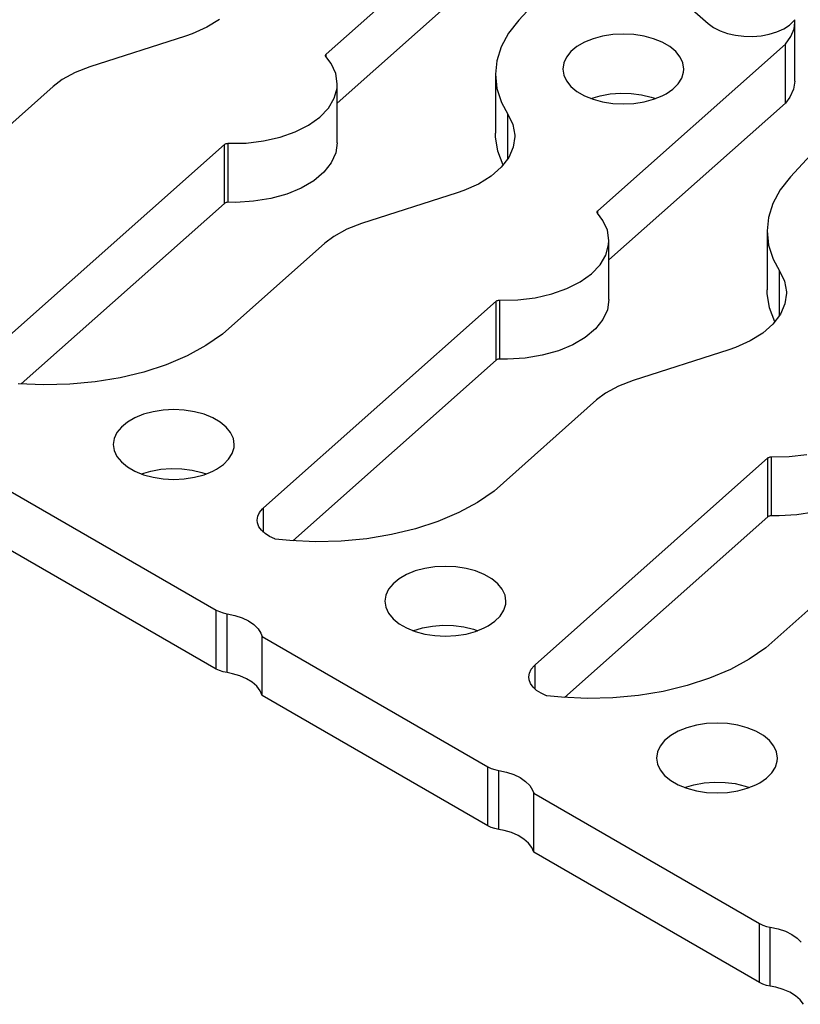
# Model space of a CAD drawing. Header units: inches. Extents: x 3 to 289, y 4 to 291.
# Tile 544 of 634: x 179.96 to 181.99, y 134.48 to 137.04. Entities that reach past the tile are written whole.
import ezdxf

# ---------------------------------------------------------------- set-up
doc = ezdxf.new("R2010")
doc.units = ezdxf.units.IN
doc.header["$LTSCALE"] = 0.5
doc.header["$MEASUREMENT"] = 0
doc.layers.add('DBU', color=7, linetype='Continuous')

msp = doc.modelspace()

# ---------------------------------------------------------------- linework, layer by layer
at = {"layer": 'DBU', "color": 30, "linetype": 'Continuous'}
for p, q in [((180.76, 136.9515), (181.2485, 137.3858)), ((181.4742, 137.2709), (181.2615, 137.0401)), ((180.7891, 136.8239), (181.2485, 137.2323)), ((181.5217, 137.2366), (181.7549, 137.0311)), ((180.4824, 137.0417), (180.4497, 137.0213)), ((181.2615, 137.0401), (181.2349, 137.0062)), ((181.7549, 137.0311), (181.7688, 137.0209)), ((181.9512, 137.0176), (181.9661, 137.0273)), ((181.9661, 137.0273), (181.978, 137.0383)), ((181.978, 137.0383), (181.9799, 137.0406)), ((181.9781, 137.0176), (181.9801, 137.0345)), ((181.9801, 137.0345), (181.9799, 137.0406)), ((181.9801, 136.881), (181.9801, 137.0345)), ((180.3942, 136.9982), (180.145, 136.9185)), ((180.4115, 137.0043), (180.3942, 136.9982)), ((180.4497, 137.0213), (180.4115, 137.0043)), ((181.2349, 137.0062), (181.2157, 136.9707)), ((181.4799, 136.9982), (181.455, 136.9915)), ((181.5064, 137.0023), (181.4799, 136.9982)), ((181.5337, 137.0036), (181.5064, 137.0023)), ((181.5611, 137.0023), (181.5337, 137.0036)), ((181.5876, 136.9982), (181.5611, 137.0023)), ((181.6125, 136.9915), (181.5876, 136.9982)), ((181.7688, 137.0209), (181.7856, 137.0122)), ((181.7856, 137.0122), (181.8047, 137.0054)), ((181.8047, 137.0054), (181.8256, 137.0006)), ((181.8256, 137.0006), (181.8476, 136.9979)), ((181.8476, 136.9979), (181.8701, 136.9975)), ((181.8701, 136.9975), (181.8923, 136.9994)), ((181.8923, 136.9994), (181.9137, 137.0034)), ((181.9137, 137.0034), (181.9335, 137.0096)), ((181.9335, 137.0096), (181.9512, 137.0176)), ((181.9556, 136.9776), (181.9699, 136.997)), ((181.9699, 136.997), (181.9781, 137.0176)), ((181.2157, 136.9707), (181.2043, 136.9341)), ((181.4131, 136.9712), (181.3973, 136.9582)), ((181.4325, 136.9824), (181.4131, 136.9712)), ((181.455, 136.9915), (181.4325, 136.9824)), ((181.4671, 136.5433), (181.9556, 136.9776)), ((181.635, 136.9824), (181.6125, 136.9915)), ((181.6544, 136.9712), (181.635, 136.9824)), ((181.6701, 136.9582), (181.6544, 136.9712)), ((181.9556, 136.8241), (181.9556, 136.9776)), ((180.7582, 136.948), (180.7584, 136.9491)), ((180.7583, 136.9473), (180.7582, 136.948)), ((180.7587, 136.9462), (180.7583, 136.9473)), ((180.7584, 136.9491), (180.7589, 136.9502)), ((180.7595, 136.9451), (180.7587, 136.9462)), ((180.7589, 136.9502), (180.7597, 136.9512)), ((180.7733, 136.9268), (180.7595, 136.9451)), ((180.7597, 136.9512), (180.76, 136.9515)), ((181.3973, 136.9582), (181.3857, 136.9438)), ((181.6817, 136.9438), (181.6701, 136.9582)), ((180.7851, 136.9009), (180.7733, 136.9268)), ((181.2043, 136.9341), (181.2008, 136.8994)), ((181.3786, 136.9285), (181.3762, 136.9127)), ((181.3857, 136.9438), (181.3786, 136.9285)), ((181.6889, 136.9285), (181.6817, 136.9438)), ((181.6912, 136.9127), (181.6889, 136.9285)), ((180.1065, 136.9035), (180.0731, 136.885)), ((180.145, 136.9185), (180.1065, 136.9035)), ((180.7891, 136.8742), (180.7851, 136.9009)), ((181.2008, 136.8994), (181.2008, 136.7459)), ((181.2008, 136.8994), (181.2048, 136.8623)), ((181.3762, 136.9127), (181.3786, 136.8969)), ((181.3786, 136.8969), (181.3857, 136.8816)), ((181.6859, 136.8892), (181.6906, 136.9048)), ((181.6906, 136.9048), (181.6912, 136.9127)), ((180.0731, 136.885), (180.0498, 136.8672)), ((180.7884, 136.8628), (180.7891, 136.8742)), ((180.7891, 136.7207), (180.7891, 136.8742)), ((181.3857, 136.8816), (181.3973, 136.8672)), ((181.6628, 136.8605), (181.6765, 136.8743)), ((181.6765, 136.8743), (181.6859, 136.8892)), ((181.9801, 136.881), (181.9769, 136.8599)), ((180.0498, 136.8672), (179.7833, 136.6303)), ((180.781, 136.8364), (180.7884, 136.8628)), ((181.2048, 136.8623), (181.2167, 136.8257)), ((181.3973, 136.8672), (181.4131, 136.8543)), ((181.4131, 136.8543), (181.4325, 136.843)), ((181.4325, 136.843), (181.455, 136.834)), ((181.4493, 136.836), (181.4737, 136.8433)), ((181.4737, 136.8433), (181.4998, 136.848)), ((181.4998, 136.848), (181.5271, 136.8501)), ((181.5271, 136.8501), (181.5545, 136.8493)), ((181.5545, 136.8493), (181.5813, 136.8459)), ((181.5813, 136.8459), (181.6066, 136.8398)), ((181.6125, 136.834), (181.635, 136.843)), ((181.635, 136.843), (181.6451, 136.8484)), ((181.6451, 136.8484), (181.6628, 136.8605)), ((181.9769, 136.8599), (181.9675, 136.8395)), ((182.1813, 136.8627), (181.9686, 136.6318)), ((180.7659, 136.8111), (180.781, 136.8364)), ((181.2167, 136.8257), (181.2332, 136.7952)), ((181.455, 136.834), (181.4799, 136.8273)), ((181.4799, 136.8273), (181.5064, 136.8232)), ((181.4962, 136.4156), (181.9556, 136.8241)), ((181.5064, 136.8232), (181.5337, 136.8218)), ((181.5337, 136.8218), (181.5611, 136.8232)), ((181.5611, 136.8232), (181.5876, 136.8273)), ((181.5876, 136.8273), (181.6125, 136.834)), ((181.6066, 136.8398), (181.6182, 136.836)), ((181.9675, 136.8395), (181.9556, 136.8241)), ((180.7435, 136.7877), (180.7659, 136.8111)), ((181.2332, 136.6787), (181.2332, 136.7952)), ((181.2332, 136.7952), (181.2461, 136.7684)), ((180.6796, 136.7492), (180.7145, 136.7669)), ((180.7145, 136.7669), (180.7435, 136.7877)), ((181.2461, 136.7684), (181.2511, 136.7407)), ((180.6401, 136.7352), (180.6796, 136.7492)), ((181.2011, 136.7359), (181.2008, 136.7459)), ((181.2511, 136.7407), (181.2512, 136.7369)), ((179.8898, 136.1779), (180.4954, 136.7163)), ((180.4954, 136.7163), (180.4966, 136.7172)), ((180.4966, 136.7172), (180.498, 136.7179)), ((180.498, 136.7179), (180.4997, 136.7185)), ((180.4997, 136.7185), (180.5015, 136.7189)), ((180.5015, 136.7189), (180.5033, 136.7191)), ((180.5033, 136.7191), (180.5052, 136.7192)), ((180.5052, 136.7192), (180.5053, 136.7192)), ((180.5053, 136.7192), (180.5516, 136.72)), ((180.5516, 136.72), (180.597, 136.7254)), ((180.597, 136.7254), (180.6401, 136.7352)), ((180.7891, 136.7207), (180.7851, 136.6941)), ((181.2072, 136.6989), (181.2011, 136.7359)), ((181.2512, 136.7369), (181.2472, 136.7092)), ((180.7851, 136.6941), (180.7733, 136.6682)), ((181.2212, 136.6626), (181.2072, 136.6989)), ((181.2472, 136.7092), (181.2354, 136.6822)), ((180.7733, 136.6682), (180.7539, 136.6439)), ((181.2354, 136.6822), (181.2159, 136.6568)), ((180.7539, 136.6439), (180.7276, 136.6219)), ((181.2159, 136.6568), (181.1895, 136.6335)), ((180.7276, 136.6219), (180.6951, 136.6028)), ((181.1568, 136.613), (181.1186, 136.596)), ((181.1895, 136.6335), (181.1568, 136.613)), ((181.9686, 136.6318), (181.942, 136.598)), ((180.6575, 136.5872), (180.6157, 136.5756)), ((180.6951, 136.6028), (180.6575, 136.5872)), ((181.1013, 136.59), (180.8521, 136.5102)), ((181.1186, 136.596), (181.1013, 136.59)), ((181.942, 136.598), (181.9228, 136.5625)), ((179.9664, 136.0925), (180.4954, 136.5628)), ((180.4955, 136.5628), (180.4954, 136.5628)), ((180.4966, 136.5637), (180.4955, 136.5628)), ((180.4981, 136.5644), (180.4966, 136.5637)), ((180.4997, 136.565), (180.4981, 136.5644)), ((180.5015, 136.5654), (180.4997, 136.565)), ((180.5034, 136.5656), (180.5015, 136.5654)), ((180.5053, 136.5657), (180.5034, 136.5656)), ((180.525, 136.5655), (180.5053, 136.5657)), ((180.5711, 136.5682), (180.525, 136.5655)), ((180.6157, 136.5756), (180.5711, 136.5682)), ((181.9228, 136.5625), (181.9114, 136.5259)), ((181.4653, 136.5398), (181.4655, 136.5409)), ((181.4654, 136.539), (181.4653, 136.5398)), ((181.4658, 136.5379), (181.4654, 136.539)), ((181.4655, 136.5409), (181.466, 136.542)), ((181.4666, 136.5369), (181.4658, 136.5379)), ((181.466, 136.542), (181.4668, 136.543)), ((181.4804, 136.5185), (181.4666, 136.5369)), ((181.4668, 136.543), (181.4671, 136.5433)), ((180.8521, 136.5102), (180.8136, 136.4953)), ((181.4922, 136.4927), (181.4804, 136.5185)), ((181.9114, 136.5259), (181.9079, 136.4911)), ((180.8136, 136.4953), (180.7802, 136.4768)), ((181.4962, 136.466), (181.4922, 136.4927)), ((181.9079, 136.4911), (181.9079, 136.3376)), ((181.9079, 136.4911), (181.9119, 136.454)), ((180.7569, 136.459), (180.4904, 136.2221)), ((180.7802, 136.4768), (180.7569, 136.459)), ((181.4955, 136.4546), (181.4962, 136.466)), ((181.4962, 136.3125), (181.4962, 136.466)), ((181.4881, 136.4282), (181.4955, 136.4546)), ((181.9119, 136.454), (181.9238, 136.4175)), ((181.473, 136.4029), (181.4881, 136.4282)), ((181.9238, 136.4175), (181.9403, 136.387)), ((181.4506, 136.3795), (181.473, 136.4029)), ((181.9403, 136.2704), (181.9403, 136.387)), ((181.9403, 136.387), (181.9532, 136.3602)), ((181.3868, 136.3409), (181.4216, 136.3586)), ((181.4216, 136.3586), (181.4506, 136.3795)), ((181.9532, 136.3602), (181.9583, 136.3325)), ((181.3472, 136.327), (181.3868, 136.3409)), ((181.9082, 136.3277), (181.9079, 136.3376)), ((181.9583, 136.3325), (181.9583, 136.3287)), ((180.5969, 135.7696), (181.2025, 136.308)), ((181.2025, 136.308), (181.2037, 136.3089)), ((181.2037, 136.3089), (181.2052, 136.3097)), ((181.2052, 136.3097), (181.2068, 136.3102)), ((181.2068, 136.3102), (181.2086, 136.3107)), ((181.2086, 136.3107), (181.2104, 136.3109)), ((181.2104, 136.3109), (181.2123, 136.3109)), ((181.2123, 136.3109), (181.2124, 136.3109)), ((181.2124, 136.3109), (181.2587, 136.3118)), ((181.2587, 136.3118), (181.3041, 136.3172)), ((181.3041, 136.3172), (181.3472, 136.327)), ((181.4962, 136.3125), (181.4922, 136.2858)), ((181.9143, 136.2907), (181.9082, 136.3277)), ((181.9583, 136.3287), (181.9543, 136.301)), ((181.4922, 136.2858), (181.4804, 136.26)), ((181.9283, 136.2544), (181.9143, 136.2907)), ((181.9543, 136.301), (181.9425, 136.274)), ((181.4804, 136.26), (181.461, 136.2357)), ((181.9425, 136.274), (181.923, 136.2485)), ((181.461, 136.2357), (181.4347, 136.2136)), ((181.923, 136.2485), (181.8966, 136.2252)), ((180.4904, 136.2221), (180.4472, 136.1923)), ((181.4347, 136.2136), (181.4022, 136.1945)), ((181.8639, 136.2048), (181.8257, 136.1878)), ((181.8966, 136.2252), (181.8639, 136.2048)), ((180.4472, 136.1923), (180.3982, 136.1657)), ((181.3646, 136.1789), (181.3228, 136.1673)), ((181.4022, 136.1945), (181.3646, 136.1789)), ((181.8084, 136.1818), (181.5592, 136.102)), ((181.8257, 136.1878), (181.8084, 136.1818)), ((180.3982, 136.1657), (180.344, 136.1427)), ((180.6735, 135.6842), (181.2025, 136.1545)), ((181.2026, 136.1546), (181.2025, 136.1545)), ((181.2038, 136.1554), (181.2026, 136.1546)), ((181.2052, 136.1562), (181.2038, 136.1554)), ((181.2068, 136.1568), (181.2052, 136.1562)), ((181.2086, 136.1572), (181.2068, 136.1568)), ((181.2105, 136.1574), (181.2086, 136.1572)), ((181.2124, 136.1574), (181.2105, 136.1574)), ((181.2321, 136.1572), (181.2124, 136.1574)), ((181.2782, 136.16), (181.2321, 136.1572)), ((181.3228, 136.1673), (181.2782, 136.16)), ((180.344, 136.1427), (180.2856, 136.1235)), ((180.2235, 136.1085), (180.1589, 136.0978)), ((180.2856, 136.1235), (180.2235, 136.1085)), ((181.5592, 136.102), (181.5208, 136.0871)), ((180.0253, 136.09), (179.9582, 136.0931)), ((180.0925, 136.0916), (180.0253, 136.09)), ((180.1589, 136.0978), (180.0925, 136.0916)), ((181.5208, 136.0871), (181.4873, 136.0685)), ((181.464, 136.0508), (181.1975, 135.8138)), ((181.4873, 136.0685), (181.464, 136.0508)), ((180.3361, 136.0245), (180.3096, 136.0204)), ((180.3635, 136.0259), (180.3361, 136.0245)), ((180.3908, 136.0245), (180.3635, 136.0259)), ((180.4174, 136.0204), (180.3908, 136.0245)), ((180.2622, 136.0046), (180.2428, 135.9934)), ((180.2847, 136.0137), (180.2622, 136.0046)), ((180.3096, 136.0204), (180.2847, 136.0137)), ((180.4422, 136.0137), (180.4174, 136.0204)), ((180.4647, 136.0046), (180.4422, 136.0137)), ((180.4841, 135.9934), (180.4647, 136.0046)), ((180.2271, 135.9804), (180.2155, 135.9661)), ((180.2428, 135.9934), (180.2271, 135.9804)), ((180.4999, 135.9804), (180.4841, 135.9934)), ((180.5115, 135.9661), (180.4999, 135.9804)), ((180.2084, 135.9508), (180.206, 135.935)), ((180.2155, 135.9661), (180.2084, 135.9508)), ((180.5186, 135.9508), (180.5115, 135.9661)), ((180.521, 135.935), (180.5186, 135.9508)), ((180.206, 135.935), (180.2084, 135.9192)), ((180.5156, 135.9114), (180.5204, 135.927)), ((180.5204, 135.927), (180.521, 135.935)), ((180.2084, 135.9192), (180.2155, 135.9039)), ((180.2155, 135.9039), (180.2271, 135.8895)), ((180.4925, 135.8828), (180.5062, 135.8965)), ((180.5062, 135.8965), (180.5156, 135.9114)), ((181.304, 135.3614), (181.9097, 135.8998)), ((181.9097, 135.8998), (181.9108, 135.9007)), ((181.9108, 135.9007), (181.9123, 135.9014)), ((181.9123, 135.9014), (181.9139, 135.902)), ((181.9139, 135.902), (181.9157, 135.9024)), ((181.9157, 135.9024), (181.9175, 135.9026)), ((181.9175, 135.9026), (181.9195, 135.9027)), ((181.9195, 135.9027), (181.9658, 135.9035)), ((181.9195, 135.9027), (181.9195, 135.9027)), ((181.9658, 135.9035), (182.0112, 135.9089)), ((180.2271, 135.8895), (180.2428, 135.8765)), ((180.2428, 135.8765), (180.2622, 135.8653)), ((180.3034, 135.8655), (180.3296, 135.8703)), ((180.3296, 135.8703), (180.3568, 135.8723)), ((180.3568, 135.8723), (180.3842, 135.8716)), ((180.3842, 135.8716), (180.411, 135.8681)), ((180.411, 135.8681), (180.4364, 135.8621)), ((180.4647, 135.8653), (180.4749, 135.8707)), ((180.4749, 135.8707), (180.4925, 135.8828)), ((179.8862, 135.8431), (180.4741, 135.5037)), ((180.2622, 135.8653), (180.2847, 135.8562)), ((180.279, 135.8582), (180.3034, 135.8655)), ((180.2847, 135.8562), (180.3096, 135.8495)), ((180.3096, 135.8495), (180.3361, 135.8454)), ((180.3361, 135.8454), (180.3635, 135.844)), ((180.3635, 135.844), (180.3908, 135.8454)), ((180.3908, 135.8454), (180.4174, 135.8495)), ((180.4174, 135.8495), (180.4422, 135.8562)), ((180.4364, 135.8621), (180.4479, 135.8582)), ((180.4422, 135.8562), (180.4647, 135.8653)), ((181.1975, 135.8138), (181.1543, 135.7841)), ((180.5867, 135.7578), (180.5942, 135.767)), ((180.5942, 135.767), (180.5969, 135.7696)), ((181.1543, 135.7841), (181.1053, 135.7575)), ((180.5806, 135.7379), (180.5822, 135.748)), ((180.5822, 135.748), (180.5867, 135.7578)), ((181.1053, 135.7575), (181.0512, 135.7344)), ((181.3806, 135.276), (181.9097, 135.7463)), ((181.9109, 135.7472), (181.9097, 135.7463)), ((181.9097, 135.7463), (181.9097, 135.7463)), ((181.9123, 135.7479), (181.9109, 135.7472)), ((181.9139, 135.7485), (181.9123, 135.7479)), ((181.9157, 135.7489), (181.9139, 135.7485)), ((181.9176, 135.7491), (181.9157, 135.7489)), ((181.9195, 135.7492), (181.9176, 135.7491)), ((181.9392, 135.749), (181.9195, 135.7492)), ((181.9853, 135.7518), (181.9392, 135.749)), ((182.0299, 135.7591), (181.9853, 135.7518)), ((180.5814, 135.7308), (180.5806, 135.7379)), ((180.5851, 135.7208), (180.5814, 135.7308)), ((180.5917, 135.7114), (180.5851, 135.7208)), ((180.9927, 135.7153), (180.9306, 135.7002)), ((181.0512, 135.7344), (180.9927, 135.7153)), ((180.4741, 135.3502), (179.8862, 135.6896)), ((180.601, 135.7028), (180.5917, 135.7114)), ((180.6128, 135.6952), (180.601, 135.7028)), ((180.6266, 135.689), (180.6128, 135.6952)), ((180.6277, 135.6886), (180.6266, 135.689)), ((180.6653, 135.6848), (180.6277, 135.6886)), ((180.866, 135.6896), (180.7996, 135.6834)), ((180.9306, 135.7002), (180.866, 135.6896)), ((180.7324, 135.6818), (180.6653, 135.6848)), ((180.7996, 135.6834), (180.7324, 135.6818)), ((182.1711, 135.6425), (181.9046, 135.4056)), ((181.0167, 135.6122), (180.9918, 135.6055)), ((181.0432, 135.6163), (181.0167, 135.6122)), ((181.0706, 135.6176), (181.0432, 135.6163)), ((181.0979, 135.6163), (181.0706, 135.6176)), ((181.1245, 135.6122), (181.0979, 135.6163)), ((181.1493, 135.6055), (181.1245, 135.6122)), ((180.9694, 135.5964), (180.9499, 135.5852)), ((180.9918, 135.6055), (180.9694, 135.5964)), ((181.1718, 135.5964), (181.1493, 135.6055)), ((181.1912, 135.5852), (181.1718, 135.5964)), ((180.9342, 135.5722), (180.9226, 135.5578)), ((180.9499, 135.5852), (180.9342, 135.5722)), ((181.207, 135.5722), (181.1912, 135.5852)), ((181.2186, 135.5578), (181.207, 135.5722)), ((180.9155, 135.5425), (180.9131, 135.5267)), ((180.9226, 135.5578), (180.9155, 135.5425)), ((181.2257, 135.5425), (181.2186, 135.5578)), ((181.2281, 135.5267), (181.2257, 135.5425)), ((180.9131, 135.5267), (180.9155, 135.5109)), ((180.9155, 135.5109), (180.9226, 135.4956)), ((181.2227, 135.5032), (181.2275, 135.5188)), ((181.2275, 135.5188), (181.2281, 135.5267)), ((180.4741, 135.5037), (180.4825, 135.4996)), ((180.4825, 135.4996), (180.4919, 135.4965)), ((180.4919, 135.4965), (180.5021, 135.4943)), ((180.5021, 135.4943), (180.5225, 135.49)), ((180.5225, 135.49), (180.5414, 135.4837)), ((180.5414, 135.4837), (180.5581, 135.4756)), ((180.9226, 135.4956), (180.9342, 135.4813)), ((181.1996, 135.4746), (181.2133, 135.4883)), ((181.2133, 135.4883), (181.2227, 135.5032)), ((180.5581, 135.4756), (180.572, 135.466)), ((180.572, 135.466), (180.5829, 135.4551)), ((180.9342, 135.4813), (180.9499, 135.4683)), ((180.9499, 135.4683), (180.9694, 135.4571)), ((181.0105, 135.4573), (181.0367, 135.462)), ((181.0367, 135.462), (181.0639, 135.4641)), ((181.0639, 135.4641), (181.0913, 135.4634)), ((181.0913, 135.4634), (181.1181, 135.4599)), ((181.1181, 135.4599), (181.1435, 135.4538)), ((181.1718, 135.4571), (181.182, 135.4624)), ((181.182, 135.4624), (181.1996, 135.4746)), ((180.5829, 135.4551), (180.5903, 135.4432)), ((180.5903, 135.4432), (180.5933, 135.4349)), ((180.5933, 135.4349), (181.1812, 135.0954)), ((180.5933, 135.2814), (180.5933, 135.4349)), ((180.9694, 135.4571), (180.9918, 135.448)), ((180.9861, 135.45), (181.0105, 135.4573)), ((180.9918, 135.448), (181.0167, 135.4413)), ((181.0167, 135.4413), (181.0432, 135.4372)), ((181.0432, 135.4372), (181.0706, 135.4358)), ((181.0706, 135.4358), (181.0979, 135.4372)), ((181.0979, 135.4372), (181.1245, 135.4413)), ((181.1245, 135.4413), (181.1493, 135.448)), ((181.1435, 135.4538), (181.1551, 135.45)), ((181.1493, 135.448), (181.1718, 135.4571)), ((181.9046, 135.4056), (181.8614, 135.3758)), ((181.2938, 135.3496), (181.3013, 135.3588)), ((181.3013, 135.3588), (181.304, 135.3614)), ((181.8614, 135.3758), (181.8124, 135.3492)), ((180.4824, 135.3461), (180.4741, 135.3502)), ((180.4918, 135.343), (180.4824, 135.3461)), ((180.5021, 135.3408), (180.4918, 135.343)), ((180.5161, 135.3381), (180.5021, 135.3408)), ((180.5356, 135.3324), (180.5161, 135.3381)), ((180.553, 135.3249), (180.5356, 135.3324)), ((181.2877, 135.3296), (181.2893, 135.3398)), ((181.2885, 135.3225), (181.2877, 135.3296)), ((181.2893, 135.3398), (181.2938, 135.3496)), ((181.8124, 135.3492), (181.7583, 135.3262)), ((180.5679, 135.3157), (180.553, 135.3249)), ((180.5798, 135.3052), (180.5679, 135.3157)), ((180.5883, 135.2936), (180.5798, 135.3052)), ((181.2922, 135.3126), (181.2885, 135.3225)), ((181.2988, 135.3032), (181.2922, 135.3126)), ((181.6998, 135.307), (181.6378, 135.292)), ((181.7583, 135.3262), (181.6998, 135.307)), ((180.5933, 135.2814), (180.5883, 135.2936)), ((181.1812, 134.9419), (180.5933, 135.2814)), ((181.3081, 135.2945), (181.2988, 135.3032)), ((181.3199, 135.287), (181.3081, 135.2945)), ((181.3337, 135.2807), (181.3199, 135.287)), ((181.3348, 135.2803), (181.3337, 135.2807)), ((181.3724, 135.2766), (181.3348, 135.2803)), ((181.5731, 135.2813), (181.5067, 135.2751)), ((181.6378, 135.292), (181.5731, 135.2813)), ((181.4395, 135.2736), (181.3724, 135.2766)), ((181.5067, 135.2751), (181.4395, 135.2736)), ((181.7238, 135.2039), (181.699, 135.1972)), ((181.7504, 135.208), (181.7238, 135.2039)), ((181.7777, 135.2094), (181.7504, 135.208)), ((181.805, 135.208), (181.7777, 135.2094)), ((181.8316, 135.2039), (181.805, 135.208)), ((181.8565, 135.1972), (181.8316, 135.2039)), ((181.657, 135.1769), (181.6413, 135.1639)), ((181.6765, 135.1881), (181.657, 135.1769)), ((181.699, 135.1972), (181.6765, 135.1881)), ((181.8789, 135.1881), (181.8565, 135.1972)), ((181.8984, 135.1769), (181.8789, 135.1881)), ((181.9141, 135.1639), (181.8984, 135.1769)), ((181.6413, 135.1639), (181.6297, 135.1496)), ((181.9257, 135.1496), (181.9141, 135.1639)), ((181.6226, 135.1343), (181.6202, 135.1185)), ((181.6297, 135.1496), (181.6226, 135.1343)), ((181.9328, 135.1343), (181.9257, 135.1496)), ((181.9352, 135.1185), (181.9328, 135.1343)), ((181.6202, 135.1185), (181.6226, 135.1027)), ((181.6226, 135.1027), (181.6297, 135.0874)), ((181.9298, 135.0949), (181.9346, 135.1105)), ((181.9346, 135.1105), (181.9352, 135.1185)), ((181.1812, 135.0954), (181.1896, 135.0914)), ((181.1896, 135.0914), (181.199, 135.0882)), ((181.199, 135.0882), (181.2092, 135.0861)), ((181.2092, 135.0861), (181.2296, 135.0818)), ((181.2296, 135.0818), (181.2485, 135.0755)), ((181.2485, 135.0755), (181.2652, 135.0674)), ((181.6297, 135.0874), (181.6413, 135.073)), ((181.9067, 135.0663), (181.9204, 135.08)), ((181.9204, 135.08), (181.9298, 135.0949)), ((181.2652, 135.0674), (181.2791, 135.0577)), ((181.2791, 135.0577), (181.29, 135.0468)), ((181.6413, 135.073), (181.657, 135.06)), ((181.657, 135.06), (181.6765, 135.0488)), ((181.6765, 135.0488), (181.699, 135.0397)), ((181.6932, 135.0417), (181.7176, 135.049)), ((181.7176, 135.049), (181.7438, 135.0538)), ((181.7438, 135.0538), (181.771, 135.0558)), ((181.771, 135.0558), (181.7984, 135.0551)), ((181.7984, 135.0551), (181.8252, 135.0517)), ((181.8252, 135.0517), (181.8506, 135.0456)), ((181.8565, 135.0397), (181.8789, 135.0488)), ((181.8789, 135.0488), (181.8891, 135.0542)), ((181.8891, 135.0542), (181.9067, 135.0663)), ((181.29, 135.0468), (181.2974, 135.035)), ((181.2974, 135.035), (181.3004, 135.0266)), ((181.3004, 135.0266), (181.8883, 134.6872)), ((181.3004, 134.8731), (181.3004, 135.0266)), ((181.699, 135.0397), (181.7238, 135.033)), ((181.7238, 135.033), (181.7504, 135.0289)), ((181.7504, 135.0289), (181.7777, 135.0275)), ((181.7777, 135.0275), (181.805, 135.0289)), ((181.805, 135.0289), (181.8316, 135.033)), ((181.8316, 135.033), (181.8565, 135.0397)), ((181.8506, 135.0456), (181.8622, 135.0417)), ((181.1895, 134.9379), (181.1812, 134.9419)), ((181.1989, 134.9348), (181.1895, 134.9379)), ((181.2092, 134.9326), (181.1989, 134.9348)), ((181.2232, 134.9299), (181.2092, 134.9326)), ((181.2427, 134.9242), (181.2232, 134.9299)), ((181.2601, 134.9166), (181.2427, 134.9242)), ((181.275, 134.9075), (181.2601, 134.9166)), ((181.2869, 134.8969), (181.275, 134.9075)), ((181.2955, 134.8854), (181.2869, 134.8969)), ((181.3004, 134.8731), (181.2955, 134.8854)), ((181.8883, 134.5337), (181.3004, 134.8731)), ((181.8883, 134.6872), (181.8967, 134.6831)), ((181.8967, 134.6831), (181.9061, 134.68)), ((181.9061, 134.68), (181.9163, 134.6779)), ((181.9163, 134.6779), (181.9367, 134.6735)), ((181.9367, 134.6735), (181.9556, 134.6672)), ((181.9556, 134.6672), (181.9723, 134.6591)), ((181.9723, 134.6591), (181.9863, 134.6495)), ((181.9863, 134.6495), (181.9971, 134.6386)), ((181.8966, 134.5297), (181.8883, 134.5337)), ((181.906, 134.5265), (181.8966, 134.5297)), ((181.9163, 134.5243), (181.906, 134.5265)), ((181.9303, 134.5216), (181.9163, 134.5243)), ((181.9498, 134.516), (181.9303, 134.5216)), ((181.9672, 134.5084), (181.9498, 134.516)), ((181.9821, 134.4992), (181.9672, 134.5084)), ((181.994, 134.4887), (181.9821, 134.4992)), ((182.0026, 134.4771), (181.994, 134.4887))]:
    msp.add_line(p, q, dxfattribs=at)
at = {"layer": 'DBU', "color": 4, "linetype": 'Continuous'}
for p, q in [((180.76, 136.9445), (180.76, 136.9515)), ((180.4954, 136.5628), (180.4954, 136.7163)), ((180.5053, 136.5657), (180.5053, 136.7192)), ((181.4671, 136.5363), (181.4671, 136.5433)), ((181.2025, 136.1545), (181.2025, 136.308)), ((181.2124, 136.1574), (181.2124, 136.3109)), ((181.9097, 135.7463), (181.9097, 135.8998)), ((181.9195, 135.7492), (181.9195, 135.9027)), ((180.5969, 135.7061), (180.5969, 135.7696)), ((180.4741, 135.3502), (180.4741, 135.5037)), ((180.5021, 135.3408), (180.5021, 135.4943)), ((181.304, 135.2979), (181.304, 135.3614)), ((181.1812, 134.9419), (181.1812, 135.0954)), ((181.2092, 134.9326), (181.2092, 135.0861)), ((181.8883, 134.5337), (181.8883, 134.6872)), ((181.9163, 134.5243), (181.9163, 134.6779))]:
    msp.add_line(p, q, dxfattribs=at)

doc.saveas('drawing.dxf')
